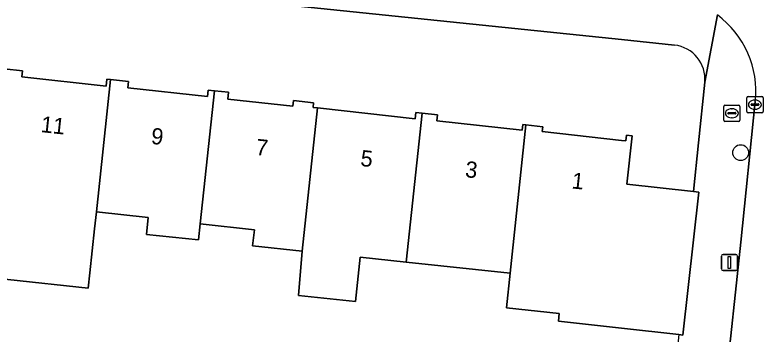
# Model space of a CAD drawing. Extents: x 162026 to 163502, y 387295 to 388169.
# Drawn here: x 162462.54 to 162508.74, y 387924.27 to 387943.99 of the extents above; entities that cross this region are included whole.
import ezdxf

# ---------------------------------------------------------------- set-up
doc = ezdxf.new("R2010")
doc.units = 0
for name, color, linetype in [('IMGEO_Boom', 7, 'Continuous'), ('IMGEO_Brandkraan', 7, 'Continuous'), ('IMGEO_Erf', 7, 'Continuous'), ('IMGEO_Kolk', 7, 'Continuous'), ('IMGEO_Lichtmast', 7, 'Continuous'), ('IMGEO_Pand', 7, 'Continuous'), ('IMGEO_Pand_nummerreeks', 7, 'Continuous'), ('IMGEO_Rijbaan_lokaal_open', 7, 'Continuous'), ('IMGEO_Voetpad_open', 7, 'Continuous')]:
    doc.layers.add(name, color=color, linetype=linetype)

msp = doc.modelspace()

# ---------------------------------------------------------------- linework, layer by layer
at = {"layer": 'IMGEO_Boom'}
msp.add_circle((162507.353, 387935.482), 0.489, dxfattribs=at)
at = {"layer": 'IMGEO_Brandkraan'}
for p, q in [((162506.31, 387937.487), (162506.31, 387938.339)), ((162506.385, 387938.413), (162507.237, 387938.413)), ((162506.798, 387938.193), (162506.823, 387938.193)), ((162507.311, 387938.339), (162507.311, 387937.487)), ((162506.569, 387937.907), (162506.569, 387937.919)), ((162507.007, 387937.87), (162506.609, 387937.87)), ((162506.612, 387937.956), (162507.01, 387937.956)), ((162507.053, 387937.919), (162507.053, 387937.907)), ((162507.237, 387937.413), (162506.385, 387937.413)), ((162506.821, 387937.633), (162506.796, 387937.633))]:
    msp.add_line(p, q, dxfattribs=at)
for points in [[(162506.31, 387937.487), (162506.31, 387938.339)], [(162506.385, 387938.413), (162507.237, 387938.413)], [(162507.311, 387938.339), (162507.311, 387937.487)], [(162507.237, 387937.413), (162506.385, 387937.413)]]:
    msp.add_lwpolyline(points, dxfattribs=at)
for centre, radius, start, end in [((162506.387, 387938.337), 0.0765, 91.552, 178.448), ((162506.387, 387938.337), 0.0765, 91.552, 178.448), ((162507.235, 387938.337), 0.0765, 1.552, 88.448), ((162507.235, 387938.337), 0.0765, 1.552, 88.448), ((162506.609, 387937.916), 0.0403, 85.8775, 175.7526), ((162506.606, 387937.906), 0.0366, 178.938, 274.7102), ((162507.01, 387937.913), 0.043, 264.8664, 352.4533), ((162507.014, 387937.918), 0.0386, 1.7309, 96.639), ((162506.387, 387937.489), 0.0765, 181.552, 268.448), ((162506.387, 387937.489), 0.0765, 181.552, 268.448), ((162507.235, 387937.489), 0.0765, 271.552, 358.448), ((162507.235, 387937.489), 0.0765, 271.552, 358.448)]:
    msp.add_arc(centre, radius, start, end, dxfattribs=at)
for centre, major_axis, ratio, start_param, end_param in [((162506.797, 387937.913), (-0.387, 0.002), 0.722429, 4.712389, 7.853982), ((162506.822, 387937.913), (-0.39, 0.002), 0.717154, 1.570796, 4.712389)]:
    msp.add_ellipse(centre, major_axis=major_axis, ratio=ratio, start_param=start_param, end_param=end_param, dxfattribs=at)
at = {"layer": 'IMGEO_Erf'}
for points in [[(162503.264, 387942.125), (162500, 387942.464), (162458.852, 387946.73)], [(162461.872, 387940.67), (162462.998, 387940.546), (162462.956, 387940.172), (162468.159, 387939.596), (162468.207, 387940.031), (162468.438, 387940.005), (162469.555, 387939.882), (162469.511, 387939.491), (162474.428, 387938.947), (162474.473, 387939.35), (162474.852, 387939.308), (162475.72, 387939.212), (162475.674, 387938.793), (162479.691, 387938.349), (162479.73, 387938.697), (162480.974, 387938.56), (162480.943, 387938.274), (162481.227, 387938.243), (162487.258, 387937.575), (162487.3, 387937.959), (162487.679, 387937.917), (162488.627, 387937.812), (162488.588, 387937.455), (162493.855, 387936.872), (162493.893, 387937.212), (162494.092, 387937.19), (162495.138, 387937.074), (162495.105, 387936.782), (162500, 387936.241), (162500.263, 387936.211), (162500.301, 387936.556), (162500.662, 387936.516), (162500.331, 387933.525), (162504.436, 387933.071), (162504.747, 387936.096), (162505.132, 387939.83)], [(162503.526, 387924.238), (162500, 387924.627), (162496.098, 387925.058), (162496.152, 387925.545), (162492.882, 387925.896), (162493.111, 387928.036), (162486.697, 387928.717), (162483.859, 387929.019), (162483.567, 387926.272), (162480.051, 387926.645), (162480.28, 387929.4), (162477.214, 387929.726), (162477.32, 387930.719), (162473.97, 387931.076), (162473.864, 387930.082), (162470.655, 387930.423), (162470.767, 387931.478), (162467.562, 387931.819), (162467.449, 387930.764), (162467.159, 387928.054), (162467.058, 387927.11), (162457.119, 387928.173)]]:
    msp.add_lwpolyline(points, dxfattribs=at)
msp.add_arc((162503.049, 387940.042), 2.094, 354.1752, 84.1121, dxfattribs=at)
at = {"layer": 'IMGEO_Kolk'}
for p, q in [((162507.734, 387938.021), (162507.734, 387938.873)), ((162507.809, 387938.947), (162508.661, 387938.947)), ((162508.222, 387938.727), (162508.247, 387938.727)), ((162508.735, 387938.873), (162508.735, 387938.021)), ((162507.993, 387938.441), (162507.993, 387938.453)), ((162508.431, 387938.404), (162508.033, 387938.404)), ((162508.036, 387938.49), (162508.434, 387938.49)), ((162508.245, 387938.167), (162508.22, 387938.167)), ((162508.477, 387938.453), (162508.477, 387938.441)), ((162508.661, 387937.947), (162507.809, 387937.947))]:
    msp.add_line(p, q, dxfattribs=at)
for points in [[(162507.734, 387938.021), (162507.734, 387938.873)], [(162507.809, 387938.947), (162508.661, 387938.947)], [(162508.735, 387938.873), (162508.735, 387938.021)], [(162508.661, 387937.947), (162507.809, 387937.947)]]:
    msp.add_lwpolyline(points, dxfattribs=at)
for centre, radius, start, end in [((162507.811, 387938.871), 0.0765, 91.552, 178.448), ((162507.811, 387938.871), 0.0765, 91.552, 178.448), ((162508.659, 387938.871), 0.0765, 1.552, 88.448), ((162508.659, 387938.871), 0.0765, 1.552, 88.448), ((162508.033, 387938.45), 0.0403, 85.8775, 175.7526), ((162508.03, 387938.44), 0.0366, 178.938, 274.7102), ((162508.434, 387938.447), 0.043, 264.8664, 352.4533), ((162508.438, 387938.452), 0.0386, 1.7309, 96.639), ((162507.811, 387938.023), 0.0765, 181.552, 268.448), ((162507.811, 387938.023), 0.0765, 181.552, 268.448), ((162508.659, 387938.023), 0.0765, 271.552, 358.448), ((162508.659, 387938.023), 0.0765, 271.552, 358.448)]:
    msp.add_arc(centre, radius, start, end, dxfattribs=at)
for centre, major_axis, ratio, start_param, end_param in [((162508.221, 387938.447), (-0.387, 0.002), 0.722429, 4.712389, 7.853982), ((162508.246, 387938.447), (-0.39, 0.002), 0.717154, 1.570796, 4.712389)]:
    msp.add_ellipse(centre, major_axis=major_axis, ratio=ratio, start_param=start_param, end_param=end_param, dxfattribs=at)
at = {"layer": 'IMGEO_Lichtmast'}
for p, q in [((162506.165, 387928.292), (162506.165, 387929.092)), ((162506.165, 387929.092), (162506.165, 387928.292)), ((162506.265, 387929.192), (162507.055, 387929.192)), ((162507.055, 387929.192), (162506.265, 387929.192)), ((162507.155, 387929.092), (162507.155, 387928.292)), ((162507.155, 387928.292), (162507.155, 387929.092)), ((162507.055, 387928.192), (162506.265, 387928.192)), ((162506.265, 387928.192), (162507.055, 387928.192))]:
    msp.add_line(p, q, dxfattribs=at)
msp.add_lwpolyline([(162506.585, 387929.067), (162506.735, 387929.067), (162506.735, 387928.317), (162506.585, 387928.317), (162506.585, 387929.067)], dxfattribs=at)
for centre, start, end in [((162506.265, 387929.092), 90, 180), ((162506.265, 387929.092), 90, 180), ((162507.055, 387929.092), 0, 90), ((162507.055, 387929.092), 360, 90), ((162506.265, 387928.292), 180, 270), ((162506.265, 387928.292), 180, 270), ((162507.055, 387928.292), 270, 0), ((162507.055, 387928.292), 270, 0)]:
    msp.add_arc(centre, 0.1, start, end, dxfattribs=at)
at = {"layer": 'IMGEO_Pand'}
for points in [[(162468.438, 387940.005), (162468.207, 387940.031), (162468.159, 387939.596), (162462.956, 387940.172), (162462.998, 387940.546), (162461.872, 387940.67), (162461.488, 387937.206), (162458.302, 387937.559), (162457.668, 387931.818), (162457.511, 387931.835), (162457.119, 387928.173), (162467.058, 387927.11), (162467.159, 387928.054), (162467.449, 387930.764), (162467.562, 387931.819)], [(162474.852, 387939.308), (162474.473, 387939.35), (162474.428, 387938.947), (162469.511, 387939.491), (162469.555, 387939.882), (162468.438, 387940.005), (162467.562, 387931.819), (162470.767, 387931.478), (162470.655, 387930.423), (162473.864, 387930.082), (162473.97, 387931.076)], [(162481.227, 387938.243), (162480.943, 387938.274), (162480.974, 387938.56), (162479.73, 387938.697), (162479.691, 387938.349), (162475.674, 387938.793), (162475.72, 387939.212), (162474.852, 387939.308), (162473.97, 387931.076), (162477.32, 387930.719), (162477.214, 387929.726), (162480.28, 387929.4)], [(162487.679, 387937.917), (162487.3, 387937.959), (162487.258, 387937.575), (162481.227, 387938.243), (162480.28, 387929.4), (162480.051, 387926.645), (162483.567, 387926.272), (162483.859, 387929.019), (162486.697, 387928.717)], [(162486.697, 387928.717), (162493.111, 387928.036), (162494.092, 387937.19), (162493.893, 387937.212), (162493.855, 387936.872), (162488.588, 387937.455), (162488.627, 387937.812), (162487.679, 387937.917)], [(162504.765, 387933.035), (162504.436, 387933.071), (162500.331, 387933.525), (162500.662, 387936.516), (162500.301, 387936.556), (162500.263, 387936.211), (162500, 387936.241), (162495.105, 387936.782), (162495.138, 387937.074), (162494.092, 387937.19), (162493.111, 387928.036), (162492.882, 387925.896), (162496.152, 387925.545), (162496.098, 387925.058), (162500, 387924.627), (162503.526, 387924.238), (162503.79, 387924.209)]]:
    msp.add_lwpolyline(points, close=True, dxfattribs=at)
at = {"layer": 'IMGEO_Rijbaan_lokaal_open'}
msp.add_lwpolyline([(162508.255, 387938.641), (162507.361, 387929.958), (162505.438, 387911.817), (162505.011, 387907.796), (162504.852, 387906.296), (162504.508, 387903.049), (162504.164, 387899.804), (162502.344, 387883.727)], dxfattribs=at)
msp.add_arc((162502.432, 387939.28), 5.858, 353.7374, 53.518, dxfattribs=at)
at = {"layer": 'IMGEO_Voetpad_open'}
for points in [[(162385.229, 387965.736), (162453.931, 387947.627), (162456.374, 387947.084), (162458.852, 387946.73), (162500, 387942.464), (162503.264, 387942.125)], [(162505.915, 387943.99), (162505.132, 387939.83), (162504.747, 387936.096), (162504.436, 387933.071), (162504.765, 387933.035), (162503.79, 387924.209), (162503.526, 387924.238), (162502.225, 387911.606), (162501.908, 387908.522), (162501.72, 387906.704), (162500, 387890.005), (162494.267, 387838.446), (162489.932, 387799.465), (162488.971, 387789.985)], [(162505.132, 387939.83), (162505.915, 387943.99)], [(162502.344, 387883.727), (162504.164, 387899.804), (162504.508, 387903.049), (162504.02, 387903.098), (162504.374, 387906.344), (162504.852, 387906.296), (162505.011, 387907.796), (162504.537, 387907.844), (162504.975, 387911.864), (162505.438, 387911.817), (162507.361, 387929.958), (162508.255, 387938.641)]]:
    msp.add_lwpolyline(points, dxfattribs=at)
for centre, radius, start, end in [((162502.432, 387939.28), 5.858, 353.7374, 53.518), ((162503.049, 387940.042), 2.094, 354.1752, 84.1121)]:
    msp.add_arc(centre, radius, start, end, dxfattribs=at)

# ---------------------------------------------------------------- texts
at = {"layer": 'IMGEO_Pand_nummerreeks'}
for s, rotation, p in [('11', 353.9438, (162464.1, 387936.753)), ('9', 353.9438, (162470.909, 387936.03)), ('7', 353.9438, (162477.374, 387935.344)), ('5', 353.9426, (162483.84, 387934.658)), ('3', 353.9426, (162490.306, 387933.972)), ('1', 353.9438, (162496.884, 387933.274))]:
    msp.add_text(s, height=1, rotation=rotation, dxfattribs=at).set_placement(p)

doc.saveas('drawing.dxf')
